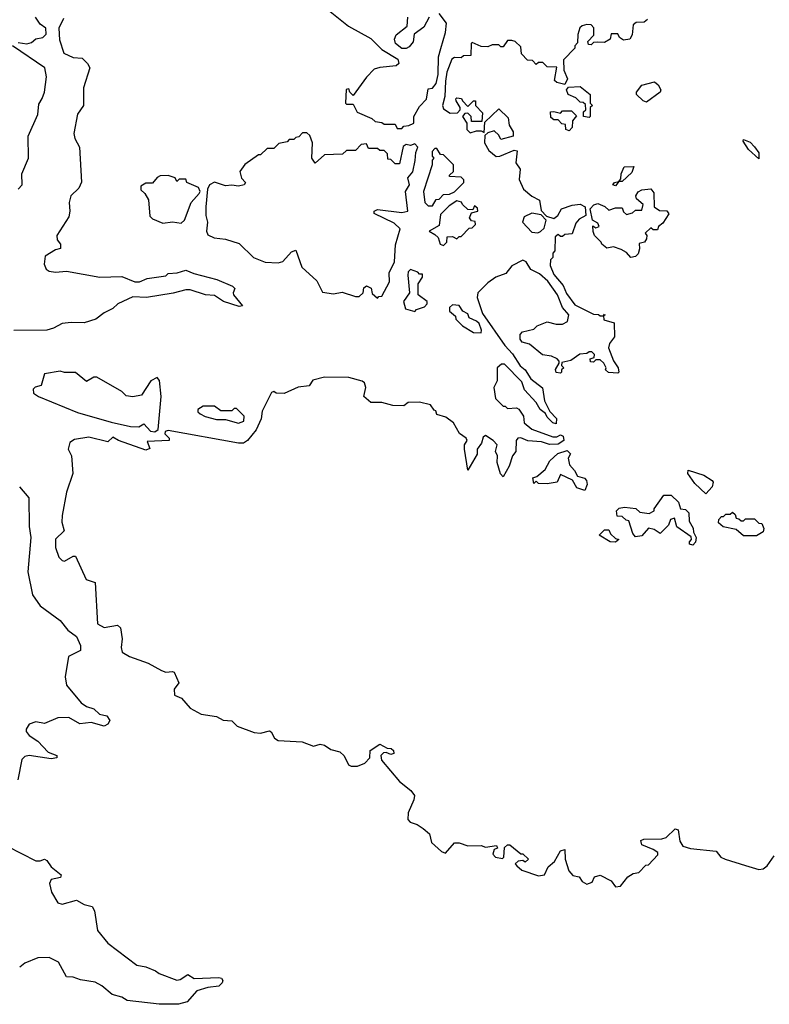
# Model space of a CAD drawing. Extents: x 2210602 to 2357277, y 510288 to 673808.
# Tile 296 of 464: x 2302152 to 2305552, y 596257 to 600724. Entities that reach past the tile are written whole.
import ezdxf

# ---------------------------------------------------------------- set-up
doc = ezdxf.new("R2010")
doc.units = 0

msp = doc.modelspace()

# ---------------------------------------------------------------- linework, layer by layer
at = {"layer": '0CON05XD'}
for points in [[(2302145, 600620), (2302185, 600614), (2302205, 600620), (2302225, 600636.7), (2302257, 600643), (2302271.7, 600658.3), (2302270, 600685), (2302245, 600703.3), (2302224, 600735)], [(2303560.7, 600760.7), (2303643.9, 600693.9), (2303745, 600638), (2303795, 600588), (2303866.7, 600545), (2303872.5, 600525), (2303860, 600515), (2303785, 600507.5), (2303760.7, 600499.3), (2303725, 600462.5), (2303665, 600380), (2303650, 600395), (2303645, 600410), (2303633, 600407), (2303630, 600345), (2303635, 600340), (2303665, 600340), (2303683.6, 600303.6), (2303750, 600275), (2303765, 600262.5), (2303795, 600257.5), (2303805, 600250), (2303855, 600250), (2303865, 600230), (2303885, 600230), (2303895, 600240), (2303917, 600243), (2303940, 600255), (2303940, 600285), (2303965, 600330), (2303997, 600363), (2304005, 600410), (2304025, 600412.5), (2304041.2, 600435), (2304050, 600475), (2304052.5, 600555), (2304062.5, 600592.5), (2304084, 600665), (2304087.7, 600707.7), (2304055, 600752.5)], [(2304010, 600735), (2303985, 600690), (2303941.7, 600658.3), (2303937, 600623), (2303919.3, 600600.7), (2303905, 600592.5), (2303885, 600593.3), (2303857.5, 600615), (2303852.5, 600635), (2303860, 600655), (2303910, 600695), (2303912.5, 600735)], [(2302350.9, 600729.1), (2302329.3, 600685), (2302332.2, 600632.2), (2302351.8, 600571.8), (2302395, 600551.5), (2302435, 600549.2), (2302460, 600525), (2302470, 600505), (2302442, 600415), (2302441.4, 600335), (2302414.2, 600295), (2302397, 600207), (2302401.9, 600185), (2302424, 600145), (2302433.1, 599986.9), (2302420.3, 599959.7), (2302383.8, 599925), (2302375.9, 599894.1), (2302379.4, 599855), (2302375, 599830), (2302320, 599745), (2302322, 599725), (2302337.5, 599705), (2302336.7, 599685), (2302315, 599679.4), (2302268.3, 599651.7), (2302263.8, 599615), (2302271.7, 599591.7), (2302285, 599583.3), (2302315, 599578.8), (2302365, 599583.1), (2302515.9, 599555.9), (2302615, 599559.2), (2302675, 599533.8), (2302696.1, 599533.9), (2302730.3, 599549.7), (2302815, 599562.5), (2302825, 599572.5), (2302865.7, 599575.7), (2302905, 599587.1), (2302941.8, 599571.8), (2303046.7, 599545), (2303116.7, 599515), (2303127.5, 599505), (2303120, 599485), (2303122.5, 599475), (2303162.5, 599425), (2303147.5, 599422.5), (2303076.2, 599445), (2303035, 599471.9), (2302995, 599475.4), (2302925, 599497.5), (2302905, 599498), (2302847.6, 599482.4), (2302727, 599463), (2302665, 599466.7), (2302597.5, 599435), (2302575, 599413.3), (2302535, 599393.3), (2302497.5, 599365), (2302445, 599348), (2302385, 599350), (2302344.2, 599345.8), (2302305.6, 599324.4), (2302275, 599315.8), (2302125.8, 599314.2)], [(2305000, 600725), (2304985, 600712.5), (2304948.3, 600711.7), (2304935, 600700), (2304930, 600655), (2304920, 600635), (2304890.7, 600630.7), (2304873.3, 600643.3), (2304865, 600660), (2304835, 600660), (2304830, 600635), (2304805, 600620), (2304775, 600622.5), (2304755, 600620), (2304745, 600610), (2304731.7, 600611.7), (2304730, 600625), (2304757, 600653), (2304757, 600687), (2304745, 600700), (2304725, 600702.5), (2304703.8, 600696.2), (2304693.6, 600686.4), (2304683.6, 600656.4), (2304681.7, 600618.3), (2304670, 600605), (2304670, 600595), (2304618.3, 600541.7), (2304620, 600495), (2304637.5, 600455), (2304625, 600430), (2304588.3, 600438.3), (2304578.3, 600448.3), (2304588.3, 600508.3), (2304545, 600510), (2304525, 600530), (2304505, 600530), (2304495, 600520), (2304478.3, 600538.3), (2304455, 600540), (2304428.3, 600568.3), (2304425, 600600), (2304400, 600625), (2304385, 600630), (2304365, 600630), (2304345, 600600), (2304335, 600600), (2304325, 600610), (2304295, 600610), (2304275, 600600), (2304245, 600602.5), (2304205, 600620), (2304200, 600615), (2304198.3, 600561.7), (2304165, 600560), (2304155, 600550), (2304125, 600552.5), (2304112.5, 600545), (2304090, 600485), (2304083.3, 600445), (2304080, 600375), (2304070, 600335), (2304075, 600320), (2304105, 600300), (2304138.3, 600301.7), (2304150, 600315), (2304150, 600325), (2304132.5, 600355), (2304130, 600365), (2304135, 600370), (2304156.4, 600366.4), (2304160, 600355), (2304185, 600330), (2304210, 600355), (2304220, 600355), (2304220, 600335), (2304251.7, 600301.7), (2304248.3, 600261.7), (2304201.7, 600261.7), (2304200, 600285), (2304185, 600300), (2304171.7, 600298.3), (2304160, 600285), (2304180, 600255), (2304180, 600225), (2304195, 600210), (2304225, 600220), (2304245, 600220), (2304258.3, 600211.7), (2304261.7, 600258.3), (2304325, 600320), (2304368.3, 600278.3), (2304372.5, 600245), (2304390, 600215), (2304390, 600195), (2304335, 600180), (2304325, 600200), (2304305, 600220), (2304275, 600210), (2304261.7, 600198.3), (2304260, 600165), (2304280.7, 600130.7), (2304313.6, 600103.6), (2304330, 600105), (2304395, 600132.5), (2304408.3, 600128.3), (2304402.5, 600075), (2304422.5, 600045)], [(2302144.6, 599955.4), (2302164, 599975), (2302161.9, 600025), (2302192.1, 600095), (2302191.1, 600195), (2302235, 600294), (2302239.6, 600340.4), (2302253.5, 600366.5), (2302264.5, 600395), (2302274.3, 600464.3), (2302265.9, 600505.9), (2302120, 600605)], [(2304995, 600350), (2304980, 600355), (2304950, 600385), (2304950, 600395), (2304975, 600426.7), (2305031.7, 600441.7), (2305048.3, 600428.3), (2305060, 600405), (2305057.5, 600395), (2304995, 600350)], [(2304735, 600280), (2304710, 600285), (2304710, 600305), (2304720, 600315), (2304718.3, 600338.3), (2304708.3, 600348.3), (2304695, 600350), (2304675, 600370), (2304640, 600385), (2304632.5, 600405), (2304641.7, 600418.3), (2304695, 600420), (2304740, 600385), (2304740, 600345), (2304750, 600335), (2304740, 600325), (2304740, 600285), (2304735, 600280)], [(2304645, 600220), (2304630, 600225), (2304628.3, 600248.3), (2304611.7, 600251.7), (2304595, 600270), (2304575, 600270), (2304560.7, 600280.7), (2304560, 600305), (2304575, 600307.5), (2304605, 600300), (2304615, 600310), (2304655, 600310), (2304678.3, 600288.3), (2304660, 600265), (2304657.5, 600235), (2304645, 600220)], [(2303775, 599460), (2303781.7, 599468.3), (2303795, 599470), (2303830, 599535), (2303828.8, 599575), (2303852, 599625), (2303857, 599703), (2303877.5, 599775), (2303850.7, 599800.7), (2303760, 599845), (2303760, 599855), (2303775, 599862.5), (2303885, 599848.8), (2303912.5, 599855), (2303902.5, 599945), (2303920, 599975), (2303913, 600007), (2303935.9, 600034.1), (2303946.7, 600085), (2303948.3, 600121.7), (2303957.5, 600145), (2303945, 600160), (2303925, 600152.5), (2303905, 600157.5), (2303891.7, 600148.3), (2303875, 600070), (2303855, 600070), (2303835, 600090), (2303821.7, 600091.7), (2303820, 600115), (2303805, 600130), (2303785, 600130), (2303775, 600140), (2303735, 600140), (2303725, 600160), (2303701.7, 600158.3), (2303675, 600130), (2303635, 600130), (2303617, 600113), (2303535, 600110), (2303493, 600073), (2303476.7, 600095), (2303480, 600165), (2303468.3, 600198.3), (2303455, 600210), (2303435, 600210), (2303418.3, 600191.7), (2303405, 600190), (2303395, 600180), (2303375, 600180), (2303365, 600170), (2303328.3, 600161.7), (2303305, 600140), (2303275, 600140), (2303245, 600110), (2303235, 600110), (2303173.6, 600066.4), (2303150, 600035), (2303157.5, 600005), (2303176.7, 599985), (2303170, 599975), (2303145, 599968.8), (2303115, 599973.8), (2303085, 599970), (2303035, 599986.7), (2303012.5, 599975), (2303003.3, 599955), (2302996.2, 599875), (2302996.2, 599835), (2303004, 599805), (2302998.8, 599765), (2303005, 599747.5), (2303033.9, 599733.9), (2303085, 599728.8), (2303147.7, 599707.7), (2303212.5, 599645), (2303265, 599623.3), (2303325, 599620), (2303345, 599626.7), (2303385, 599670), (2303405, 599677.5), (2303431.7, 599601.7), (2303499.3, 599539.3), (2303525, 599487.5), (2303575, 599480), (2303615, 599487.5), (2303675, 599467.5), (2303691.7, 599468.3), (2303710, 599485), (2303713, 599507), (2303725, 599516.7), (2303746.4, 599506.4), (2303751.7, 599481.7), (2303775, 599460)], [(2305505, 600092.5), (2305457.5, 600135), (2305433.3, 600173.3), (2305435, 600180), (2305465, 600167.5), (2305485, 600147.5), (2305505, 600120), (2305505, 600092.5)], [(2304025, 599880), (2304041.7, 599908.3), (2304055, 599910), (2304075, 599930), (2304101.7, 599931.7), (2304125, 599942.5), (2304167.5, 599985), (2304167, 599997), (2304155, 600010), (2304101.7, 600011.7), (2304101.7, 600018.3), (2304120, 600035), (2304120, 600065), (2304075, 600110), (2304061.7, 600111.7), (2304045, 600140), (2304035, 600140), (2304023.6, 600126.4), (2304022.5, 600105), (2304030, 600095), (2304023, 600087), (2304022.5, 600065), (2303983.3, 599945), (2303990, 599895), (2304005, 599880), (2304025, 599880)], [(2304422.5, 600045), (2304418.3, 599998.3), (2304437.5, 599955), (2304475, 599922.5), (2304510, 599905), (2304518.3, 599858.3), (2304541.7, 599831.7), (2304575, 599822.5), (2304592.5, 599835), (2304610, 599865), (2304658.3, 599881.7), (2304695, 599887.5), (2304717.5, 599875), (2304720, 599835), (2304690.7, 599819.3), (2304675, 599800), (2304658.3, 599751.7), (2304625, 599750), (2304615, 599740), (2304605, 599740), (2304595, 599750), (2304581.7, 599738.3), (2304580, 599675), (2304570, 599665), (2304570, 599645), (2304560, 599635), (2304558.3, 599608.3), (2304575, 599567.5), (2304618, 599518), (2304632, 599482), (2304670.3, 599430.3), (2304755, 599387.5), (2304777, 599387), (2304785, 599380), (2304800, 599380), (2304805, 599387.5), (2304807, 599383), (2304800, 599380), (2304801.7, 599361.7), (2304848.3, 599348.3), (2304850, 599285), (2304827.5, 599255), (2304823.3, 599235), (2304846.4, 599176.4), (2304867.5, 599145), (2304870, 599125), (2304865, 599120), (2304823, 599123), (2304810, 599135), (2304812.5, 599145), (2304802.5, 599165), (2304785, 599180), (2304765, 599180), (2304755, 599170), (2304741.7, 599171.7), (2304740, 599185), (2304758.3, 599191.7), (2304760, 599205), (2304747, 599217), (2304735, 599217.5), (2304725, 599210), (2304693, 599207), (2304651.7, 599178.3), (2304611.7, 599168.3), (2304610, 599155), (2304620, 599145), (2304610, 599135), (2304610, 599125), (2304605, 599120), (2304585, 599122.5), (2304583, 599137), (2304600, 599165), (2304600, 599175), (2304590, 599185), (2304565, 599197.5), (2304523, 599203), (2304465, 599252.5), (2304430.7, 599260.7), (2304422.5, 599275), (2304422.5, 599295), (2304433, 599307), (2304485, 599320), (2304500, 599335), (2304545, 599352.5), (2304585, 599342.5), (2304615, 599342.5), (2304637.5, 599355), (2304643.3, 599385), (2304615, 599417.5), (2304591.2, 599475), (2304547.7, 599537.7), (2304510.7, 599570.7), (2304470.7, 599590.7), (2304450, 599625), (2304435, 599632.5), (2304385, 599607.5), (2304357, 599573), (2304312.5, 599555), (2304275, 599530), (2304230, 599485), (2304226.7, 599463.3), (2304251.1, 599391.1), (2304352.5, 599245), (2304388.3, 599208.3), (2304422.9, 599152.9), (2304445.7, 599135.7), (2304470, 599095), (2304523.6, 599053.6), (2304533.3, 598995), (2304557, 598947), (2304587.5, 598915), (2304585, 598890), (2304570, 598895), (2304545, 598920), (2304536.7, 598936.7), (2304512.5, 598955), (2304495, 598987.5), (2304442.5, 599045), (2304430.5, 599080.5), (2304351.7, 599161.7), (2304338.3, 599161.7), (2304317.5, 599145), (2304317.5, 599085), (2304303.3, 599055), (2304310, 599005), (2304345, 598970), (2304355, 598970), (2304365, 598960), (2304405, 598962.5), (2304416.7, 598956.7), (2304437.5, 598925), (2304440, 598895), (2304475, 598866.7), (2304570.7, 598830.7), (2304589.3, 598830.7), (2304605, 598840), (2304617.5, 598835), (2304620, 598815), (2304595, 598797.5), (2304555, 598796.7), (2304519.3, 598809.3), (2304457, 598813), (2304425, 598826.2), (2304412.5, 598825), (2304404, 598815), (2304402.5, 598765), (2304387.5, 598745), (2304371.7, 598698.3), (2304345, 598650), (2304333, 598663), (2304317.5, 598715), (2304320, 598745), (2304310, 598765), (2304317.5, 598795), (2304300, 598815), (2304265, 598837.5), (2304255, 598830), (2304247, 598803), (2304227.5, 598775), (2304227, 598753), (2304185, 598680), (2304170, 598775), (2304170, 598795), (2304182.5, 598815), (2304177.5, 598825), (2304147, 598847), (2304120, 598895), (2304085, 598920), (2304045, 598932.5), (2304040, 598950), (2304031.7, 598951.7), (2304015, 598976.7), (2303965, 598988.8), (2303915, 598987.5), (2303895, 598972.5), (2303845, 598973.8), (2303795, 598986.7), (2303745, 598987.5), (2303712.5, 599015), (2303722, 599055), (2303715.7, 599075.7), (2303705, 599083.8), (2303645, 599100), (2303535, 599102), (2303481.7, 599088.3), (2303465, 599063.3), (2303415, 599056), (2303351.7, 599028.3), (2303315, 599030), (2303305, 599037.5), (2303295, 599032.5), (2303252.7, 598947.3), (2303247.3, 598912.7), (2303225, 598862.5), (2303185.8, 598814.2), (2303166.8, 598803.2), (2303145, 598802.9), (2302825, 598860), (2302812.5, 598855), (2302810, 598845), (2302830, 598825), (2302830, 598815), (2302730, 598810), (2302741.7, 598778.3), (2302725, 598771.2), (2302600, 598815), (2302575, 598830), (2302551.7, 598808.3), (2302465, 598830), (2302400.7, 598819.3), (2302380, 598805), (2302372.5, 598775), (2302387.5, 598745), (2302392.5, 598665), (2302365, 598580), (2302344, 598475), (2302343.8, 598445), (2302353.3, 598405), (2302315, 598367.5), (2302315, 598330), (2302330, 598285), (2302345, 598270), (2302355, 598267.5), (2302395, 598290), (2302405, 598290), (2302453.9, 598183.9), (2302495, 598170), (2302505, 597982.5), (2302535, 597966.7), (2302595, 597977.5), (2302608.8, 597965), (2302617.1, 597915), (2302611.9, 597875), (2302616.2, 597855), (2302650, 597835), (2302735, 597804.4), (2302795, 597770.8), (2302815, 597764), (2302845, 597767.5), (2302853.3, 597763.3), (2302873.3, 597715), (2302852.7, 597687.3), (2302855, 597660), (2302885.5, 597645.5), (2302925, 597601.2), (2302975, 597573.8), (2303045, 597563.3), (2303075, 597546.7), (2303115, 597542.5), (2303139.3, 597519.3), (2303215, 597490), (2303245, 597487.5), (2303285, 597497.5), (2303293, 597493), (2303307.5, 597465), (2303325, 597453.3), (2303433, 597447), (2303485, 597427.5), (2303515, 597436.7), (2303535, 597433.3), (2303563, 597413), (2303605, 597402.5), (2303623.6, 597383.6), (2303643.6, 597343.6), (2303655, 597337.5), (2303685, 597337.5), (2303718.3, 597351.7), (2303740, 597375), (2303741.7, 597408.3), (2303785, 597437.5), (2303818.3, 597418.3), (2303837, 597417), (2303848.3, 597408.3), (2303850, 597395), (2303835, 597390), (2303815, 597400), (2303801.7, 597398.3), (2303790, 597385), (2303793.3, 597365), (2303875, 597267.5), (2303926.7, 597226.7), (2303942.5, 597205), (2303940, 597185), (2303913.8, 597125), (2303913.3, 597095), (2303923.9, 597083.9), (2303955, 597073.3), (2303982.5, 597055), (2304010.7, 597030.7), (2304020.7, 596990.7), (2304065, 596950), (2304083.3, 596943.3), (2304125, 596988.8), (2304145, 596990), (2304185, 596976.2), (2304245, 596976.7), (2304265, 596970), (2304315, 596977.5), (2304320, 596965), (2304305, 596960), (2304298.3, 596938.3), (2304310, 596925), (2304341.7, 596918.3), (2304347.5, 596925), (2304351.7, 596968.3), (2304365, 596980), (2304375, 596980), (2304425, 596940), (2304435, 596940), (2304460, 596915), (2304445, 596902.5), (2304435, 596910), (2304413, 596907), (2304400, 596895), (2304407.5, 596885), (2304430, 596865), (2304505, 596840), (2304532.5, 596845), (2304549.3, 596880.7), (2304578.8, 596905), (2304605, 596952.5), (2304625, 596960), (2304626.7, 596915), (2304643, 596863), (2304661.7, 596841.7), (2304690, 596835), (2304703.6, 596813.6), (2304725, 596802.5), (2304749.3, 596810.7), (2304760, 596835), (2304785, 596842.5), (2304835, 596817.5), (2304855, 596790), (2304877, 596793), (2304910, 596835), (2304935, 596850), (2304960, 596855), (2304991.7, 596888.3), (2305005, 596890), (2305047.5, 596935), (2305046.4, 596946.4), (2305025, 596960), (2304975, 596980), (2304970, 597000), (2304983.8, 597006.2), (2305065, 597007.5), (2305085, 597013.3), (2305125, 597052.5), (2305138.8, 597048.8), (2305146.7, 596996.7), (2305160, 596975), (2305195, 596963.8), (2305311.7, 596951.7), (2305332.5, 596925), (2305352.5, 596915), (2305445, 596886.7), (2305505, 596868.8), (2305525, 596871.2), (2305543.3, 596885), (2305575, 596930)], [(2304855, 599970), (2304842.5, 599975), (2304850, 599985), (2304870, 599990), (2304878.3, 600001.7), (2304880, 600025), (2304894.1, 600055.9), (2304938.3, 600058.3), (2304929.3, 600030.7), (2304885, 599990), (2304870, 599990), (2304855, 599970)], [(2302885, 599800), (2302900, 599815), (2302930, 599895), (2302966.7, 599935), (2302970, 599945), (2302963, 599963), (2302910, 599985), (2302905, 600000), (2302875, 600000), (2302865, 599990), (2302857, 600007), (2302825, 600016.7), (2302790, 600015), (2302775, 600007.5), (2302755, 599982.5), (2302725, 599982.5), (2302701.7, 599968.3), (2302701.7, 599951.7), (2302720, 599935), (2302737, 599907), (2302741.7, 599831.7), (2302755, 599820), (2302800.7, 599800.7), (2302845, 599806.7), (2302885, 599800)], [(2304925, 599644.2), (2304905, 599667.5), (2304880.7, 599680.7), (2304845, 599693.3), (2304815, 599687.5), (2304792.5, 599705), (2304790, 599715), (2304760, 599745), (2304753, 599763), (2304751.7, 599788.3), (2304765, 599780), (2304780, 599785), (2304775, 599800), (2304750, 599815), (2304740, 599865), (2304756.4, 599883.6), (2304775, 599890), (2304806.2, 599876.2), (2304825, 599860), (2304855, 599870), (2304885, 599870), (2304891.7, 599851.7), (2304905, 599840), (2304931.7, 599848.3), (2304945, 599860), (2304975, 599860), (2304980, 599885), (2304950.7, 599910.7), (2304947.5, 599925), (2304957, 599943), (2304975, 599952.5), (2305015, 599956.7), (2305028.3, 599938.3), (2305030, 599875), (2305055, 599857.5), (2305087, 599857), (2305097, 599843), (2305070, 599800), (2305050, 599785), (2305045, 599770), (2305025, 599770), (2305015, 599780), (2304990, 599755), (2304997.5, 599745), (2304995, 599730), (2304986.1, 599713.9), (2304961.7, 599708.3), (2304963.8, 599683.8), (2304957.8, 599662.2), (2304945, 599650), (2304925, 599644.2)], [(2304075, 599700), (2304090, 599715), (2304091.7, 599738.3), (2304115, 599740), (2304135, 599730), (2304145, 599740), (2304155, 599740), (2304191.7, 599778.3), (2304205, 599780), (2304220, 599795), (2304218.3, 599808.3), (2304201.7, 599811.7), (2304192.5, 599825), (2304201.7, 599848.3), (2304230, 599855), (2304228.3, 599868.3), (2304215, 599880), (2304208.3, 599861.7), (2304185, 599862.5), (2304160, 599885), (2304156.4, 599896.4), (2304135, 599902.5), (2304100.7, 599879.3), (2304060.7, 599839.3), (2304055, 599790), (2304010, 599765), (2304035, 599750), (2304050, 599735), (2304060, 599705), (2304075, 599700)], [(2304503, 599757), (2304515, 599762.5), (2304531.7, 599778.3), (2304540, 599815), (2304518.3, 599838.3), (2304475, 599846.7), (2304440.5, 599829.5), (2304433.3, 599805), (2304475, 599760), (2304503, 599757)], [(2303945, 599400), (2303951.7, 599408.3), (2303988.3, 599421.7), (2304000, 599435), (2304000, 599445), (2303960, 599475), (2303960, 599525), (2303980, 599555), (2303980, 599570), (2303965, 599570), (2303958.3, 599578.3), (2303925, 599590), (2303915, 599580), (2303912.5, 599565), (2303920, 599485), (2303892.5, 599445), (2303901.7, 599411.7), (2303945, 599400)], [(2304245, 599302.5), (2304247.5, 599315), (2304236.7, 599345), (2304225, 599356.7), (2304191.7, 599371.7), (2304185, 599390), (2304161.7, 599401.7), (2304145, 599427.5), (2304115, 599430), (2304101.7, 599418.3), (2304101.7, 599401.7), (2304128.3, 599378.3), (2304130, 599365), (2304160, 599335), (2304210, 599305), (2304245, 599302.5)], [(2302765, 598853.3), (2302780, 598865), (2302794, 599015), (2302786.4, 599086.4), (2302775, 599100), (2302747.5, 599085), (2302705, 599020), (2302665, 599012.5), (2302635, 599017.5), (2302615, 599037.5), (2302501.7, 599101.7), (2302488.3, 599101.7), (2302455, 599082.5), (2302405, 599122.5), (2302355, 599123.3), (2302335, 599130), (2302265, 599117.5), (2302250, 599065), (2302223, 599057), (2302213, 599047), (2302215, 599030), (2302237.5, 599015), (2302415, 598942.2), (2302567.3, 598897.3), (2302655, 598878.8), (2302693, 598877), (2302715, 598890), (2302745, 598856.7), (2302765, 598853.3)], [(2303145, 598893.3), (2303168.3, 598901.7), (2303170, 598925), (2303135, 598960), (2303125, 598960), (2303115, 598950), (2303065, 598950), (2303035, 598970), (2302985, 598970), (2302960, 598955), (2302960, 598945), (2302970, 598935), (2302993.8, 598923.8), (2303045, 598910), (2303085, 598910), (2303145, 598893.3)], [(2304715, 598587.5), (2304680, 598600), (2304660, 598635), (2304605, 598660), (2304590, 598625), (2304545, 598617.5), (2304505, 598620), (2304495, 598630), (2304485, 598620), (2304480, 598645), (2304498.3, 598651.7), (2304536.4, 598683.6), (2304557, 598723), (2304593.6, 598756.4), (2304635, 598770), (2304650, 598755), (2304640, 598735), (2304646.7, 598705), (2304669.2, 598679.2), (2304682.3, 598652.3), (2304714, 598644), (2304723.9, 598633.9), (2304726.7, 598615), (2304715, 598587.5)], [(2305265, 598572.5), (2305215, 598620), (2305183.3, 598665), (2305185, 598680), (2305255, 598657.5), (2305293, 598633), (2305297.5, 598625), (2305293.3, 598605), (2305265, 598572.5)], [(2302150.6, 598605), (2302194, 598555), (2302194.4, 598425), (2302203.3, 598375), (2302188.3, 598218.3), (2302210.6, 598115), (2302244.4, 598064.4), (2302335, 597998), (2302370, 597955), (2302410, 597925), (2302428.1, 597885), (2302428.6, 597861.4), (2302373.3, 597835), (2302357.7, 597742.3), (2302364, 597705), (2302431.2, 597625), (2302455, 597608.6), (2302487.8, 597597.8), (2302513.9, 597573.9), (2302548, 597565), (2302561.4, 597545), (2302552.2, 597527.8), (2302535, 597518.6), (2302475.8, 597535.8), (2302425, 597530), (2302375, 597558), (2302325, 597556), (2302265, 597531.2), (2302225, 597538.8), (2302195, 597527.5), (2302181.2, 597505), (2302181.2, 597495), (2302195, 597476.2), (2302235, 597451.2), (2302281.2, 597401.2), (2302320, 597385), (2302320, 597375), (2302295, 597370), (2302195, 597385.6), (2302175, 597380.8), (2302161.8, 597368.2), (2302144.2, 597275)], [(2305205, 598340), (2305190, 598345), (2305190, 598355), (2305200, 598365), (2305198.3, 598378.3), (2305133.3, 598423.3), (2305121.7, 598461.7), (2305103.6, 598456.4), (2305095, 598430), (2305057, 598393), (2305030.7, 598410.7), (2305005, 598417.5), (2304975, 598382.5), (2304945, 598377.5), (2304933, 598393), (2304915, 598450), (2304903, 598453), (2304885, 598470), (2304861.7, 598471.7), (2304860, 598495), (2304871.7, 598508.3), (2304895, 598512.5), (2304947, 598507), (2304965, 598490), (2305007, 598483), (2305030, 598495), (2305030, 598505), (2305073.6, 598566.4), (2305107, 598567), (2305140, 598535), (2305150, 598505), (2305171.7, 598501.7), (2305187, 598487), (2305188.3, 598448.3), (2305207, 598417), (2305208.3, 598398.3), (2305220, 598375), (2305217, 598353), (2305205, 598340)], [(2305495, 598382.5), (2305435, 598382.5), (2305401.7, 598411.7), (2305343, 598423), (2305321.7, 598441.7), (2305323, 598457), (2305335, 598470), (2305345, 598470), (2305355, 598480), (2305375, 598480), (2305385, 598490), (2305398.3, 598478.3), (2305401.7, 598461.7), (2305415, 598460), (2305425, 598450), (2305435, 598450), (2305445, 598460), (2305485, 598460), (2305505, 598440), (2305518.3, 598438.3), (2305527.5, 598415), (2305525, 598400), (2305495, 598382.5)], [(2304855, 598353.8), (2304830, 598355), (2304780, 598385), (2304805, 598410), (2304825, 598410), (2304831.7, 598391.7), (2304855, 598370), (2304870, 598365), (2304855, 598353.8)], [(2302095.8, 596975), (2302225, 596908.6), (2302245, 596907.5), (2302265, 596916), (2302275, 596910), (2302295, 596880), (2302340, 596845), (2302337, 596833), (2302295, 596822.5), (2302286.7, 596805), (2302296.7, 596765), (2302325, 596716.7), (2302345, 596712), (2302409.5, 596729.5), (2302445, 596710), (2302480.7, 596700.7), (2302491.2, 596681.2), (2302505, 596592.5), (2302551.2, 596535), (2302683.9, 596433.9), (2302725, 596426.7), (2302768.3, 596408.3), (2302785, 596396.7), (2302865, 596366.7), (2302880.7, 596369.3), (2302915, 596392.5), (2302943.6, 596373.6), (2303055, 596378), (2303067.5, 596375), (2303073.3, 596365), (2303071.2, 596355), (2303055, 596338.8), (2303005, 596333.3), (2302955, 596317.5), (2302911.7, 596268.3), (2302873, 596257), (2302785, 596257.5), (2302640, 596275), (2302615, 596290), (2302571.7, 596301.7), (2302525, 596341.2), (2302495, 596357.5), (2302428.3, 596368.3), (2302395, 596380), (2302365, 596381.2), (2302327.6, 596447.6), (2302285, 596469.2), (2302235, 596467.5), (2302175, 596443.8), (2302152, 596425)]]:
    msp.add_lwpolyline(points, dxfattribs=at)

doc.saveas('drawing.dxf')
